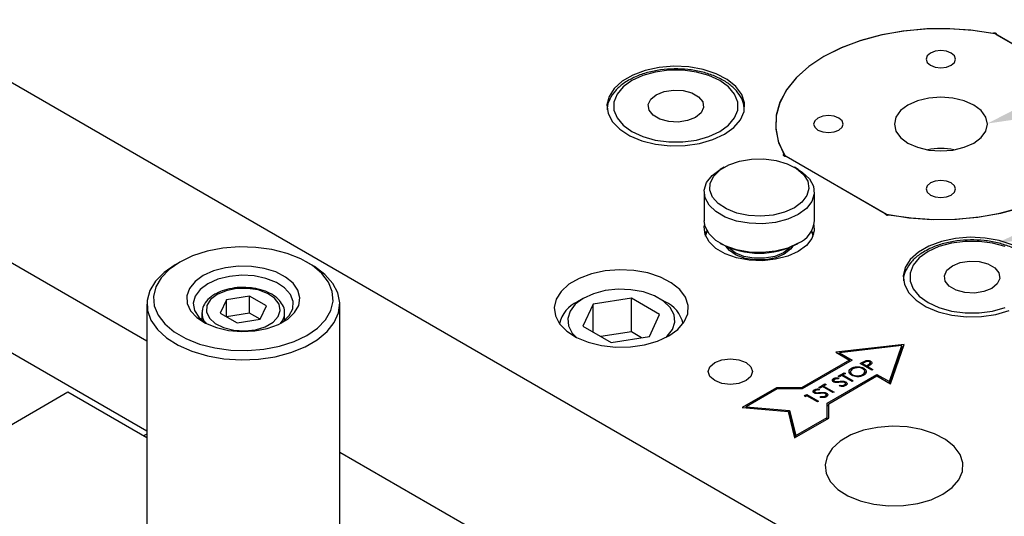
# Model space of a CAD drawing. Header units: inches. Extents: x 220 to 877, y 4 to 174.
# Tile 464 of 656: x 491.66 to 496.13, y 148.78 to 151.03. Entities that reach past the tile are written whole.
import ezdxf

# ---------------------------------------------------------------- set-up
doc = ezdxf.new("R2010")
doc.units = ezdxf.units.IN
doc.header["$LTSCALE"] = 0.5
doc.header["$MEASUREMENT"] = 0
for name, color, linetype in [('DIE-M-S', 8, 'Continuous'), ('DIE-M-S2', 1, 'Continuous'), ('DIE-M-S3', 8, 'Continuous'), ('DSS-M-S', 53, 'Continuous'), ('SID-M-S', 105, 'Continuous'), ('SVD-M-S', 8, 'Continuous')]:
    doc.layers.add(name, color=color, linetype=linetype)

msp = doc.modelspace()

# ---------------------------------------------------------------- linework, layer by layer
at = {"layer": 'DIE-M-S', "linetype": 'Continuous', "lineweight": 25}
for p, q in [((487.35693, 153.21427), (497.43321, 147.39736)), ((487.98889, 152.03291), (492.24041, 149.57855)), ((495.57026, 150.96444), (495.47662, 150.93898)), ((495.66908, 150.98221), (495.57026, 150.96444)), ((495.7712, 150.99196), (495.66908, 150.98221)), ((495.87466, 150.9935), (495.7712, 150.99196)), ((495.97751, 150.9868), (495.87466, 150.9935)), ((496.07779, 150.972), (495.97751, 150.9868)), ((496.08044, 150.97308), (496.07779, 150.972)), ((496.08355, 150.97361), (496.08044, 150.97308)), ((496.0868, 150.97354), (496.08355, 150.97361)), ((496.08984, 150.97288), (496.0868, 150.97354)), ((496.09235, 150.97168), (496.08984, 150.97288)), ((496.09406, 150.97009), (496.09235, 150.97168)), ((496.09479, 150.96826), (496.09406, 150.97009)), ((496.09447, 150.96639), (496.09479, 150.96826)), ((496.54455, 150.70656), (496.09447, 150.96639)), ((495.47662, 150.93898), (495.38995, 150.90633)), ((495.38995, 150.90633), (495.31189, 150.86709)), ((495.31189, 150.86709), (495.24392, 150.82203)), ((494.50129, 150.8042), (494.44435, 150.78319)), ((494.56472, 150.81765), (494.50129, 150.8042)), ((494.63167, 150.82292), (494.56472, 150.81765)), ((494.69902, 150.81975), (494.63167, 150.82292)), ((494.76362, 150.8083), (494.69902, 150.81975)), ((494.82244, 150.7891), (494.76362, 150.8083)), ((494.87274, 150.76305), (494.82244, 150.7891)), ((495.24392, 150.82203), (495.18735, 150.77199)), ((494.39657, 150.75561), (494.36017, 150.72274)), ((494.44435, 150.78319), (494.39657, 150.75561)), ((494.91217, 150.73137), (494.87274, 150.76305)), ((495.18735, 150.77199), (495.14326, 150.71794)), ((494.36017, 150.72274), (494.33687, 150.68612)), ((494.93887, 150.69553), (494.91217, 150.73137)), ((494.9516, 150.65722), (494.93887, 150.69553)), ((495.14326, 150.71794), (495.11247, 150.66089)), ((494.33687, 150.68612), (494.32775, 150.64747)), ((494.94977, 150.61823), (494.9516, 150.65722)), ((495.11247, 150.66089), (495.09559, 150.60194)), ((494.32775, 150.64747), (494.33323, 150.60859)), ((494.33323, 150.60859), (494.35307, 150.57129)), ((494.93347, 150.58037), (494.94977, 150.61823)), ((494.35307, 150.57129), (494.38633, 150.53734)), ((494.90344, 150.54542), (494.93347, 150.58037)), ((495.09559, 150.60194), (495.09292, 150.54221)), ((494.38633, 150.53734), (494.43145, 150.5083)), ((494.86111, 150.51502), (494.90344, 150.54542)), ((495.09292, 150.54221), (495.10452, 150.48284)), ((494.43145, 150.5083), (494.48633, 150.48554)), ((494.48633, 150.48554), (494.54841, 150.47013)), ((494.68232, 150.46383), (494.7479, 150.47325)), ((494.7479, 150.47325), (494.80844, 150.49058)), ((494.80844, 150.49058), (494.86111, 150.51502)), ((495.10452, 150.48284), (495.13017, 150.42495)), ((494.54841, 150.47013), (494.61477, 150.46277)), ((494.61477, 150.46277), (494.68232, 150.46383)), ((495.12829, 150.42342), (495.12737, 150.42162)), ((495.12737, 150.42162), (495.12749, 150.41974)), ((495.12749, 150.41974), (495.12864, 150.41799)), ((495.13017, 150.42495), (495.12829, 150.42342)), ((495.12864, 150.41799), (495.13071, 150.41654)), ((495.13017, 150.41684), (495.13017, 150.42495)), ((495.13071, 150.41654), (495.13348, 150.41556)), ((495.13348, 150.41556), (495.13664, 150.41513)), ((495.13664, 150.41513), (495.13988, 150.41532)), ((495.13988, 150.41532), (495.58996, 150.15549)), ((496.11417, 150.15744), (496.20781, 150.1829)), ((495.58996, 150.15549), (495.58964, 150.15362)), ((495.58964, 150.15362), (495.59037, 150.15179)), ((495.58996, 150.1525), (495.58996, 150.15549)), ((495.59037, 150.15179), (495.59209, 150.1502)), ((495.59209, 150.1502), (495.59459, 150.14901)), ((495.59459, 150.14901), (495.59763, 150.14834)), ((495.59763, 150.14834), (495.60088, 150.14827)), ((495.60088, 150.14827), (495.60399, 150.1488)), ((495.60399, 150.1488), (495.60664, 150.14989)), ((495.60664, 150.14989), (495.70692, 150.13508)), ((495.70692, 150.13508), (495.80977, 150.12838)), ((495.80977, 150.12838), (495.91324, 150.12992)), ((495.91324, 150.12992), (496.01535, 150.13967)), ((496.01535, 150.13967), (496.11417, 150.15744)), ((494.76889, 150.0941), (494.77047, 150.10376)), ((494.77253, 150.05937), (494.76889, 150.0941)), ((495.26798, 150.07667), (495.25712, 150.04245)), ((495.2664, 150.10376), (495.26798, 150.07667)), ((494.79046, 150.02615), (494.77253, 150.05937)), ((494.82164, 149.99638), (494.79046, 150.02615)), ((495.25712, 150.04245), (495.23238, 150.01072)), ((495.84479, 150.02861), (495.78785, 150.0076)), ((495.90822, 150.04206), (495.84479, 150.02861)), ((495.97517, 150.04733), (495.90822, 150.04206)), ((496.04253, 150.04416), (495.97517, 150.04733)), ((496.10712, 150.03271), (496.04253, 150.04416)), ((496.16595, 150.01351), (496.10712, 150.03271)), ((494.86426, 149.97178), (494.82164, 149.99638)), ((495.19521, 149.98333), (495.14777, 149.96188)), ((495.23238, 150.01072), (495.19521, 149.98333)), ((495.78785, 150.0076), (495.74007, 149.98002)), ((494.91583, 149.95378), (494.86426, 149.97178)), ((494.97337, 149.94343), (494.91583, 149.95378)), ((495.03353, 149.94132), (494.97337, 149.94343)), ((495.09281, 149.9476), (495.03353, 149.94132)), ((495.14777, 149.96188), (495.09281, 149.9476)), ((495.70368, 149.94715), (495.68037, 149.91053)), ((495.74007, 149.98002), (495.70368, 149.94715)), ((494.31916, 149.89471), (494.25735, 149.8816)), ((494.3844, 149.89984), (494.31916, 149.89471)), ((494.45003, 149.89676), (494.3844, 149.89984)), ((494.51297, 149.8856), (494.45003, 149.89676)), ((495.68037, 149.91053), (495.67125, 149.87188)), ((494.20187, 149.86113), (494.15532, 149.83425)), ((494.25735, 149.8816), (494.20187, 149.86113)), ((494.57029, 149.86689), (494.51297, 149.8856)), ((494.6193, 149.84151), (494.57029, 149.86689)), ((495.67125, 149.87188), (495.67674, 149.833)), ((494.11985, 149.80223), (494.09715, 149.76655)), ((494.15532, 149.83425), (494.11985, 149.80223)), ((494.65772, 149.81064), (494.6193, 149.84151)), ((494.68373, 149.77572), (494.65772, 149.81064)), ((495.67674, 149.833), (495.69657, 149.79571)), ((494.09715, 149.76655), (494.08826, 149.72888)), ((494.69614, 149.73839), (494.68373, 149.77572)), ((495.69657, 149.79571), (495.72983, 149.76175)), ((495.72983, 149.76175), (495.77495, 149.73271)), ((494.08826, 149.72888), (494.0936, 149.691)), ((494.69436, 149.70039), (494.69614, 149.73839)), ((495.77495, 149.73271), (495.82984, 149.70995)), ((496.0914, 149.69766), (496.15194, 149.71499)), ((494.0936, 149.691), (494.11293, 149.65466)), ((494.67847, 149.6635), (494.69436, 149.70039)), ((495.82984, 149.70995), (495.89191, 149.69454)), ((495.89191, 149.69454), (495.95827, 149.68719)), ((495.95827, 149.68719), (496.02582, 149.68824)), ((496.02582, 149.68824), (496.0914, 149.69766)), ((494.11293, 149.65466), (494.14534, 149.62157)), ((494.60796, 149.59982), (494.64921, 149.62945)), ((494.64921, 149.62945), (494.67847, 149.6635)), ((494.14534, 149.62157), (494.18931, 149.59328)), ((494.18931, 149.59328), (494.24278, 149.5711)), ((494.55664, 149.57601), (494.60796, 149.59982)), ((494.24278, 149.5711), (494.30327, 149.55608)), ((494.30327, 149.55608), (494.36793, 149.54892)), ((494.36793, 149.54892), (494.43375, 149.54995)), ((494.43375, 149.54995), (494.49765, 149.55912)), ((494.49765, 149.55912), (494.55664, 149.57601)), ((495.67561, 149.56182), (495.36634, 149.52611)), ((495.66541, 149.55593), (495.38257, 149.52327)), ((495.60885, 149.39265), (495.66541, 149.55593)), ((495.6105, 149.38516), (495.66541, 149.54368)), ((495.61376, 149.38328), (495.67561, 149.56182)), ((495.66541, 149.54368), (495.66541, 149.55593)), ((495.67119, 149.54906), (495.66541, 149.54839)), ((494.81656, 149.4794), (494.84916, 149.49198)), ((494.84916, 149.49198), (494.88762, 149.4964)), ((494.88762, 149.4964), (494.92608, 149.49198)), ((494.92608, 149.49198), (494.95869, 149.4794)), ((495.42783, 149.49062), (495.20955, 149.36461)), ((495.43914, 149.49062), (495.21287, 149.35999)), ((495.36634, 149.52611), (495.42783, 149.49062)), ((495.38257, 149.52327), (495.43914, 149.49062)), ((495.38257, 149.51674), (495.38257, 149.52327)), ((495.42783, 149.48408), (495.42783, 149.49062)), ((494.78712, 149.43838), (494.79477, 149.46058)), ((494.79477, 149.46058), (494.81656, 149.4794)), ((494.95869, 149.4794), (494.98047, 149.46058)), ((494.98047, 149.46058), (494.98812, 149.43838)), ((495.42783, 149.4849), (495.42853, 149.48449)), ((495.4367, 149.44541), (495.4367, 149.45346)), ((495.47682, 149.47506), (495.48714, 149.48101)), ((495.52941, 149.4447), (495.47682, 149.47506)), ((495.49655, 149.48022), (495.48694, 149.47467)), ((495.48694, 149.47467), (495.50447, 149.46455)), ((495.48694, 149.46922), (495.48694, 149.47467)), ((495.48714, 149.47479), (495.48714, 149.48101)), ((495.49231, 149.44711), (495.49231, 149.45366)), ((495.4999, 149.48165), (495.4999, 149.48747)), ((495.50447, 149.46455), (495.51379, 149.4698)), ((495.50447, 149.4591), (495.50447, 149.46455)), ((495.51362, 149.46361), (495.50986, 149.46144)), ((495.50986, 149.46144), (495.53413, 149.44743)), ((495.50986, 149.45599), (495.50986, 149.46144)), ((495.51379, 149.46371), (495.51379, 149.4698)), ((495.52213, 149.46899), (495.52213, 149.4779)), ((495.52329, 149.47335), (495.52329, 149.4856)), ((495.53413, 149.44743), (495.52941, 149.4447)), ((494.79477, 149.41618), (494.78712, 149.43838)), ((494.81656, 149.39736), (494.79477, 149.41618)), ((494.98047, 149.41618), (494.95869, 149.39736)), ((494.98812, 149.43838), (494.98047, 149.41618)), ((495.326, 149.29468), (495.55228, 149.4253)), ((495.334, 149.29276), (495.55228, 149.41877)), ((495.35561, 149.39439), (495.35561, 149.40664)), ((495.37636, 149.41706), (495.404, 149.43302)), ((495.38175, 149.41395), (495.37636, 149.41706)), ((495.37852, 149.40959), (495.37749, 149.40526)), ((495.39322, 149.42057), (495.38175, 149.41395)), ((495.44041, 149.39332), (495.39322, 149.42057)), ((495.4094, 149.42991), (495.39794, 149.42329)), ((495.39794, 149.42329), (495.44513, 149.39605)), ((495.39794, 149.41784), (495.39794, 149.42329)), ((495.404, 149.43302), (495.4094, 149.42991)), ((495.404, 149.4268), (495.404, 149.43302)), ((495.43268, 149.43858), (495.43268, 149.42569)), ((495.44197, 149.41966), (495.44197, 149.42434)), ((495.48683, 149.41967), (495.48683, 149.42479)), ((495.49687, 149.42536), (495.49687, 149.43983)), ((495.49687, 149.43737), (495.50163, 149.43315)), ((495.55228, 149.4253), (495.60885, 149.39265)), ((495.55228, 149.41877), (495.55228, 149.4253)), ((495.55228, 149.41877), (495.61376, 149.38328)), ((494.84916, 149.38478), (494.81656, 149.39736)), ((494.88762, 149.38036), (494.84916, 149.38478)), ((494.92608, 149.38478), (494.88762, 149.38036)), ((494.95869, 149.39736), (494.92608, 149.38478)), ((495.09641, 149.36461), (494.94134, 149.27508)), ((495.09973, 149.35999), (494.95831, 149.27835)), ((495.20955, 149.36461), (495.09641, 149.36461)), ((495.09641, 149.35808), (495.09641, 149.36461)), ((495.21287, 149.35999), (495.09973, 149.35999)), ((495.20955, 149.35999), (495.20955, 149.36461)), ((495.26795, 149.34379), (495.26795, 149.35604)), ((495.28871, 149.36646), (495.31635, 149.38242)), ((495.2941, 149.36335), (495.28871, 149.36646)), ((495.29087, 149.35899), (495.28984, 149.35466)), ((495.30556, 149.36997), (495.2941, 149.36335)), ((495.35276, 149.34272), (495.30556, 149.36997)), ((495.32175, 149.37931), (495.31028, 149.37269)), ((495.31028, 149.37269), (495.35748, 149.34545)), ((495.31028, 149.36724), (495.31028, 149.37269)), ((495.31635, 149.38242), (495.32175, 149.37931)), ((495.31635, 149.3762), (495.31635, 149.38242)), ((495.35561, 149.39439), (495.35682, 149.39485)), ((495.35682, 149.39855), (495.35682, 149.39128)), ((495.35942, 149.39022), (495.35942, 149.39493)), ((495.36968, 149.38922), (495.36968, 149.39301)), ((495.38199, 149.39002), (495.38199, 149.39406)), ((495.38307, 149.37193), (495.38485, 149.37604)), ((495.38485, 149.37177), (495.38485, 149.37604)), ((495.40516, 149.37238), (495.40516, 149.37764)), ((495.40861, 149.38023), (495.41135, 149.37917)), ((495.40996, 149.37429), (495.40996, 149.38389)), ((495.41135, 149.37917), (495.41135, 149.39142)), ((495.44513, 149.39605), (495.44041, 149.39332)), ((495.60885, 149.38612), (495.60885, 149.39265)), ((495.22437, 149.32932), (495.23409, 149.33494)), ((495.22668, 149.32443), (495.22437, 149.32932)), ((495.23477, 149.3291), (495.22668, 149.32443)), ((495.23409, 149.33494), (495.28669, 149.30458)), ((495.23409, 149.32871), (495.23409, 149.33494)), ((495.28197, 149.30185), (495.23477, 149.3291)), ((495.26795, 149.34379), (495.26917, 149.34425)), ((495.26917, 149.34795), (495.26917, 149.34068)), ((495.27177, 149.33962), (495.27177, 149.34433)), ((495.28203, 149.33862), (495.28203, 149.34241)), ((495.29433, 149.33942), (495.29433, 149.34346)), ((495.29542, 149.32133), (495.2972, 149.32544)), ((495.2972, 149.32117), (495.2972, 149.32544)), ((495.31751, 149.32178), (495.31751, 149.32704)), ((495.32231, 149.32369), (495.32231, 149.33329)), ((495.3237, 149.32857), (495.3237, 149.34082)), ((495.35748, 149.34545), (495.35276, 149.34272)), ((494.94134, 149.27508), (495.14923, 149.25794)), ((494.95831, 149.27835), (495.1563, 149.26202)), ((494.95831, 149.27368), (494.95831, 149.27835)), ((495.28669, 149.30458), (495.28197, 149.30185)), ((495.326, 149.22937), (495.326, 149.29468)), ((495.326, 149.28243), (495.334, 149.28705)), ((495.334, 149.22745), (495.334, 149.29276)), ((495.14923, 149.25794), (495.17892, 149.13793)), ((495.15114, 149.2502), (495.1563, 149.24977)), ((495.1563, 149.26202), (495.18458, 149.14772)), ((495.1563, 149.24977), (495.1563, 149.26202)), ((495.1563, 149.24977), (495.18334, 149.14048)), ((495.17892, 149.13793), (495.334, 149.22745)), ((495.18458, 149.14772), (495.326, 149.22937)), ((495.326, 149.22283), (495.326, 149.22937)), ((495.55442, 149.1854), (495.49079, 149.1719)), ((495.62159, 149.19068), (495.55442, 149.1854)), ((495.68916, 149.1875), (495.62159, 149.19068)), ((495.75397, 149.17602), (495.68916, 149.1875)), ((495.18458, 149.14119), (495.18458, 149.14772)), ((495.43367, 149.15082), (495.38574, 149.12315)), ((495.49079, 149.1719), (495.43367, 149.15082)), ((495.81298, 149.15676), (495.75397, 149.17602)), ((495.86344, 149.13062), (495.81298, 149.15676)), ((495.34923, 149.09018), (495.32585, 149.05344)), ((495.38574, 149.12315), (495.34923, 149.09018)), ((495.90299, 149.09884), (495.86344, 149.13062)), ((495.92977, 149.06289), (495.90299, 149.09884)), ((493.11541, 149.07343), (494.3841, 148.34103)), ((495.32585, 149.05344), (495.3167, 149.01467)), ((495.94255, 149.02445), (495.92977, 149.06289)), ((495.3167, 149.01467), (495.3222, 148.97566)), ((495.94071, 148.98533), (495.94255, 149.02445)), ((495.3222, 148.97566), (495.3421, 148.93825)), ((495.92435, 148.94736), (495.94071, 148.98533)), ((495.3421, 148.93825), (495.37546, 148.90418)), ((495.85176, 148.88179), (495.89423, 148.9123)), ((495.89423, 148.9123), (495.92435, 148.94736)), ((495.37546, 148.90418), (495.42073, 148.87505)), ((495.42073, 148.87505), (495.47579, 148.85222)), ((495.79892, 148.85728), (495.85176, 148.88179)), ((495.47579, 148.85222), (495.53806, 148.83676)), ((495.53806, 148.83676), (495.60464, 148.82938)), ((495.60464, 148.82938), (495.67241, 148.83044)), ((495.67241, 148.83044), (495.73819, 148.83989)), ((495.73819, 148.83989), (495.79892, 148.85728))]:
    msp.add_line(p, q, dxfattribs=at)
for points, knots in [([(495.4999, 149.48747), (495.50208, 149.48806), (495.50643, 149.48924), (495.51329, 149.4891), (495.51907, 149.48777), (495.52188, 149.48632), (495.52329, 149.4856)], [0, 0, 0, 0, 0.279718, 0.5593326, 0.7794932, 1, 1, 1, 1]), ([(495.43727, 149.4216), (495.4337, 149.42422), (495.42656, 149.42947), (495.42451, 149.43896), (495.42809, 149.44739), (495.43383, 149.45143), (495.4367, 149.45346)], [0, 0, 0, 0, 0.279731, 0.5593268, 0.7796805, 1, 1, 1, 1]), ([(495.44233, 149.45048), (495.43944, 149.44831), (495.43365, 149.44399), (495.43192, 149.43622), (495.43482, 149.42929), (495.43959, 149.42599), (495.44197, 149.42434)], [0, 0, 0, 0, 0.2796353, 0.5593404, 0.7796271, 1, 1, 1, 1]), ([(495.4367, 149.45346), (495.44126, 149.45559), (495.45036, 149.45984), (495.46704, 149.46087), (495.4818, 149.45879), (495.4888, 149.45538), (495.49231, 149.45366)], [0, 0, 0, 0, 0.2797416, 0.5593369, 0.7795714, 1, 1, 1, 1]), ([(495.48758, 149.45095), (495.48384, 149.45264), (495.47635, 149.45603), (495.46271, 149.45651), (495.45093, 149.45457), (495.4452, 149.45184), (495.44233, 149.45048)], [0, 0, 0, 0, 0.2794657, 0.5588585, 0.7794794, 1, 1, 1, 1]), ([(495.48683, 149.42479), (495.48978, 149.42694), (495.49569, 149.43123), (495.49767, 149.43902), (495.49474, 149.44598), (495.48997, 149.44929), (495.48758, 149.45095)], [0, 0, 0, 0, 0.279813, 0.5593572, 0.7796358, 1, 1, 1, 1]), ([(495.48714, 149.48101), (495.48938, 149.48232), (495.49338, 149.48464), (495.49791, 149.48661), (495.4999, 149.48747)], [0, 0, 0, 0, 0.5603137, 1, 1, 1, 1]), ([(495.49231, 149.45366), (495.49593, 149.45104), (495.50316, 149.4458), (495.50471, 149.43625), (495.5012, 149.42781), (495.49535, 149.42379), (495.49241, 149.42178)], [0, 0, 0, 0, 0.2796248, 0.559352, 0.7795827, 1, 1, 1, 1]), ([(495.51859, 149.48286), (495.51685, 149.4836), (495.51422, 149.4847), (495.50991, 149.48495), (495.50353, 149.48435), (495.49965, 149.48206), (495.49655, 149.48022)], [0, 0, 0, 0, 0.2489932, 0.3747701, 0.5004504, 1, 1, 1, 1]), ([(495.52615, 149.47184), (495.52397, 149.47022), (495.52008, 149.46733), (495.5156, 149.46475), (495.51362, 149.46361)], [0, 0, 0, 0, 0.5596856, 1, 1, 1, 1]), ([(495.51379, 149.4698), (495.51699, 149.47165), (495.52099, 149.47396), (495.52229, 149.47771), (495.52189, 149.48027), (495.51991, 149.48183), (495.51859, 149.48286)], [0, 0, 0, 0, 0.4996987, 0.6253044, 0.7510767, 1, 1, 1, 1]), ([(495.52329, 149.4856), (495.5249, 149.48453), (495.52812, 149.48238), (495.5297, 149.47843), (495.52884, 149.47479), (495.52705, 149.47282), (495.52615, 149.47184)], [0, 0, 0, 0, 0.28009888, 0.55932385, 0.77945788, 1, 1, 1, 1]), ([(495.35492, 149.39208), (495.35328, 149.39328), (495.35001, 149.3957), (495.34953, 149.40012), (495.35159, 149.40389), (495.35427, 149.40572), (495.35561, 149.40664)], [0, 0, 0, 0, 0.2795311, 0.5588327, 0.7793486, 1, 1, 1, 1]), ([(495.35561, 149.40664), (495.3578, 149.40765), (495.36143, 149.40931), (495.36778, 149.41005), (495.37318, 149.41002), (495.37674, 149.40973), (495.37852, 149.40959)], [0, 0, 0, 0, 0.33876812, 0.55886803, 0.77936335, 1, 1, 1, 1]), ([(495.36047, 149.40322), (495.35949, 149.40256), (495.35752, 149.40123), (495.35658, 149.3988), (495.35716, 149.39653), (495.35867, 149.39546), (495.35942, 149.39493)], [0, 0, 0, 0, 0.280299, 0.5598317, 0.7798996, 1, 1, 1, 1]), ([(495.37749, 149.40526), (495.37545, 149.40539), (495.37209, 149.40559), (495.36737, 149.40549), (495.36351, 149.40472), (495.36149, 149.40372), (495.36047, 149.40322)], [0, 0, 0, 0, 0.340415, 0.560463, 0.7801833, 1, 1, 1, 1]), ([(495.42752, 149.43168), (495.42787, 149.43278), (495.4286, 149.43512), (495.43126, 149.43693), (495.43268, 149.4379)], [0, 0, 0, 0, 0.47002744, 1, 1, 1, 1]), ([(495.49241, 149.42178), (495.48789, 149.41969), (495.47884, 149.41551), (495.46234, 149.41457), (495.44772, 149.41655), (495.44076, 149.41992), (495.43727, 149.4216)], [0, 0, 0, 0, 0.2796633, 0.5593539, 0.7796364, 1, 1, 1, 1]), ([(495.44197, 149.42434), (495.44569, 149.42266), (495.45312, 149.41929), (495.46663, 149.41884), (495.47839, 149.42065), (495.48402, 149.42341), (495.48683, 149.42479)], [0, 0, 0, 0, 0.2794063, 0.559071, 0.7794588, 1, 1, 1, 1]), ([(495.26727, 149.34147), (495.26563, 149.34268), (495.26236, 149.3451), (495.26188, 149.34952), (495.26393, 149.35329), (495.26661, 149.35512), (495.26795, 149.35604)], [0, 0, 0, 0, 0.2795311, 0.5588327, 0.7793486, 1, 1, 1, 1]), ([(495.26795, 149.35604), (495.27015, 149.35705), (495.27378, 149.35871), (495.28013, 149.35945), (495.28553, 149.35942), (495.28909, 149.35913), (495.29087, 149.35899)], [0, 0, 0, 0, 0.3387681, 0.558868, 0.7793633, 1, 1, 1, 1]), ([(495.28984, 149.35466), (495.2878, 149.35479), (495.28444, 149.35499), (495.27971, 149.35489), (495.27586, 149.35412), (495.27384, 149.35312), (495.27282, 149.35262)], [0, 0, 0, 0, 0.340415, 0.560463, 0.7801833, 1, 1, 1, 1]), ([(495.36587, 149.38915), (495.36358, 149.3894), (495.35948, 149.38985), (495.35632, 149.3914), (495.35492, 149.39208)], [0, 0, 0, 0, 0.5598216, 1, 1, 1, 1]), ([(495.35942, 149.39493), (495.36021, 149.39454), (495.36181, 149.39376), (495.36536, 149.39302), (495.36804, 149.39301), (495.36968, 149.39301)], [0, 0, 0, 0, 0.2799313, 0.5597794, 1, 1, 1, 1]), ([(495.38164, 149.39), (495.37871, 149.3897), (495.37349, 149.38919), (495.3682, 149.38916), (495.36587, 149.38915)], [0, 0, 0, 0, 0.56041269, 1, 1, 1, 1]), ([(495.36968, 149.39301), (495.37199, 149.39317), (495.3761, 149.39347), (495.38019, 149.39388), (495.38199, 149.39406)], [0, 0, 0, 0, 0.5599058, 1, 1, 1, 1]), ([(495.39951, 149.39063), (495.39615, 149.39069), (495.39016, 149.39081), (495.38424, 149.39024), (495.38164, 149.39)], [0, 0, 0, 0, 0.5595057, 1, 1, 1, 1]), ([(495.38199, 149.39406), (495.38772, 149.39456), (495.39572, 149.39524), (495.40596, 149.39385), (495.40955, 149.39223), (495.41135, 149.39142)], [0, 0, 0, 0, 0.5601366, 0.7802692, 1, 1, 1, 1]), ([(495.41056, 149.37453), (495.40842, 149.37352), (495.40414, 149.3715), (495.39418, 149.37033), (495.38729, 149.37132), (495.38307, 149.37193)], [0, 0, 0, 0, 0.279885, 0.5596773, 1, 1, 1, 1]), ([(495.38485, 149.37604), (495.38882, 149.37555), (495.39434, 149.37488), (495.40147, 149.37591), (495.40393, 149.37707), (495.40516, 149.37764)], [0, 0, 0, 0, 0.5593206, 0.7797817, 1, 1, 1, 1]), ([(495.40655, 149.38874), (495.40538, 149.38927), (495.40327, 149.39021), (495.40066, 149.3905), (495.39951, 149.39063)], [0, 0, 0, 0, 0.5590236, 1, 1, 1, 1]), ([(495.40516, 149.37764), (495.40643, 149.37854), (495.40896, 149.38034), (495.41031, 149.38356), (495.40947, 149.38657), (495.40753, 149.38802), (495.40655, 149.38874)], [0, 0, 0, 0, 0.28018596, 0.56005626, 0.78016139, 1, 1, 1, 1]), ([(495.41135, 149.39142), (495.4132, 149.39001), (495.41692, 149.38718), (495.41728, 149.38211), (495.41523, 149.3777), (495.41211, 149.37559), (495.41056, 149.37453)], [0, 0, 0, 0, 0.2791586, 0.5590843, 0.7794417, 1, 1, 1, 1]), ([(495.27822, 149.33855), (495.27592, 149.3388), (495.27183, 149.33925), (495.26866, 149.34079), (495.26727, 149.34147)], [0, 0, 0, 0, 0.5598216, 1, 1, 1, 1]), ([(495.27282, 149.35262), (495.27184, 149.35196), (495.26987, 149.35063), (495.26892, 149.3482), (495.26951, 149.34593), (495.27102, 149.34486), (495.27177, 149.34433)], [0, 0, 0, 0, 0.28029896, 0.55983168, 0.77989964, 1, 1, 1, 1]), ([(495.27177, 149.34433), (495.27256, 149.34394), (495.27415, 149.34316), (495.27771, 149.34242), (495.28039, 149.34241), (495.28203, 149.34241)], [0, 0, 0, 0, 0.2799313, 0.5597794, 1, 1, 1, 1]), ([(495.29399, 149.33939), (495.29106, 149.3391), (495.28584, 149.33859), (495.28054, 149.33856), (495.27822, 149.33855)], [0, 0, 0, 0, 0.5604127, 1, 1, 1, 1]), ([(495.28203, 149.34241), (495.28433, 149.34257), (495.28845, 149.34287), (495.29254, 149.34328), (495.29433, 149.34346)], [0, 0, 0, 0, 0.5599058, 1, 1, 1, 1]), ([(495.31185, 149.34003), (495.3085, 149.34009), (495.3025, 149.34021), (495.29659, 149.33964), (495.29399, 149.33939)], [0, 0, 0, 0, 0.55950574, 1, 1, 1, 1]), ([(495.29433, 149.34346), (495.30007, 149.34396), (495.30807, 149.34464), (495.31831, 149.34325), (495.3219, 149.34163), (495.3237, 149.34082)], [0, 0, 0, 0, 0.5601366, 0.7802692, 1, 1, 1, 1]), ([(495.32291, 149.32393), (495.32076, 149.32292), (495.31648, 149.3209), (495.30653, 149.31972), (495.29963, 149.32072), (495.29542, 149.32133)], [0, 0, 0, 0, 0.279885, 0.5596773, 1, 1, 1, 1]), ([(495.2972, 149.32544), (495.30116, 149.32495), (495.30669, 149.32428), (495.31381, 149.32531), (495.31628, 149.32647), (495.31751, 149.32704)], [0, 0, 0, 0, 0.5593206, 0.7797817, 1, 1, 1, 1]), ([(495.3189, 149.33814), (495.31772, 149.33866), (495.31562, 149.33961), (495.31301, 149.3399), (495.31185, 149.34003)], [0, 0, 0, 0, 0.5590236, 1, 1, 1, 1]), ([(495.31751, 149.32704), (495.31878, 149.32794), (495.3213, 149.32974), (495.32266, 149.33296), (495.32182, 149.33597), (495.31987, 149.33742), (495.3189, 149.33814)], [0, 0, 0, 0, 0.280186, 0.5600563, 0.7801614, 1, 1, 1, 1]), ([(495.3237, 149.34082), (495.32555, 149.33941), (495.32927, 149.33658), (495.32963, 149.33151), (495.32758, 149.3271), (495.32446, 149.32499), (495.32291, 149.32393)], [0, 0, 0, 0, 0.2791586, 0.5590843, 0.7794417, 1, 1, 1, 1])]:
    msp.add_open_spline(points, degree=3, knots=knots, dxfattribs=at)
at = {"layer": 'DIE-M-S2', "linetype": 'Continuous', "lineweight": 25}
for p, q in [((495.57416, 150.96531), (495.47906, 150.93977)), ((495.67451, 150.98294), (495.57416, 150.96531)), ((495.77814, 150.99232), (495.67451, 150.98294)), ((495.88302, 150.99327), (495.77814, 150.99232)), ((495.9871, 150.98575), (495.88302, 150.99327)), ((496.08835, 150.96993), (495.9871, 150.98575)), ((496.55068, 150.70303), (496.08835, 150.96993)), ((495.47906, 150.93977), (495.39106, 150.90681)), ((495.39106, 150.90681), (495.31189, 150.86709)), ((495.79484, 150.88271), (495.78032, 150.87016)), ((495.81658, 150.89109), (495.79484, 150.88271)), ((495.84222, 150.89404), (495.81658, 150.89109)), ((495.86786, 150.89109), (495.84222, 150.89404)), ((495.88959, 150.88271), (495.86786, 150.89109)), ((495.90412, 150.87016), (495.88959, 150.88271)), ((495.31189, 150.86709), (495.24308, 150.82139)), ((495.78032, 150.87016), (495.77522, 150.85536)), ((495.77522, 150.85536), (495.78032, 150.84056)), ((495.78032, 150.84056), (495.79484, 150.82801)), ((495.88959, 150.82801), (495.90412, 150.84056)), ((495.90922, 150.85536), (495.90412, 150.87016)), ((495.90412, 150.84056), (495.90922, 150.85536)), ((495.24308, 150.82139), (495.186, 150.77059)), ((495.79484, 150.82801), (495.81658, 150.81962)), ((495.81658, 150.81962), (495.84222, 150.81668)), ((495.84222, 150.81668), (495.86786, 150.81962)), ((495.86786, 150.81962), (495.88959, 150.82801)), ((495.186, 150.77059), (495.14175, 150.71568)), ((495.14175, 150.71568), (495.11121, 150.65776)), ((495.11121, 150.65776), (495.09496, 150.59793)), ((495.73672, 150.66643), (495.69302, 150.64707)), ((495.7876, 150.6786), (495.73672, 150.66643)), ((495.84222, 150.68275), (495.7876, 150.6786)), ((495.89683, 150.6786), (495.84222, 150.68275)), ((495.94772, 150.66643), (495.89683, 150.6786)), ((495.99142, 150.64707), (495.94772, 150.66643)), ((495.65948, 150.62184), (495.63841, 150.59247)), ((495.69302, 150.64707), (495.65948, 150.62184)), ((496.02495, 150.62184), (495.99142, 150.64707)), ((496.04603, 150.59247), (496.02495, 150.62184)), ((495.09496, 150.59793), (495.09333, 150.53739)), ((495.27032, 150.57574), (495.26522, 150.56094)), ((495.26522, 150.56094), (495.27032, 150.54614)), ((495.28484, 150.58829), (495.27032, 150.57574)), ((495.30658, 150.59668), (495.28484, 150.58829)), ((495.33222, 150.59962), (495.30658, 150.59668)), ((495.35786, 150.59668), (495.33222, 150.59962)), ((495.37959, 150.58829), (495.35786, 150.59668)), ((495.39412, 150.57574), (495.37959, 150.58829)), ((495.39922, 150.56094), (495.39412, 150.57574)), ((495.39412, 150.54614), (495.39922, 150.56094)), ((495.63841, 150.59247), (495.63122, 150.56094)), ((495.63122, 150.56094), (495.63841, 150.52941)), ((496.05322, 150.56094), (496.04603, 150.59247)), ((496.04603, 150.52941), (496.05322, 150.56094)), ((495.09333, 150.53739), (495.10634, 150.4773)), ((495.27032, 150.54614), (495.28484, 150.53359)), ((495.28484, 150.53359), (495.30658, 150.52521)), ((495.30658, 150.52521), (495.33222, 150.52226)), ((495.33222, 150.52226), (495.35786, 150.52521)), ((495.35786, 150.52521), (495.37959, 150.53359)), ((495.37959, 150.53359), (495.39412, 150.54614)), ((495.63841, 150.52941), (495.65948, 150.50004)), ((496.02495, 150.50004), (496.04603, 150.52941)), ((495.10634, 150.4773), (495.13375, 150.41885)), ((495.65948, 150.50004), (495.69302, 150.47481)), ((495.69302, 150.47481), (495.73672, 150.45545)), ((495.94772, 150.45545), (495.99142, 150.47481)), ((495.99142, 150.47481), (496.02495, 150.50004)), ((495.73672, 150.45545), (495.7876, 150.44328)), ((495.7876, 150.44328), (495.84222, 150.43913)), ((495.84222, 150.43913), (495.89683, 150.44328)), ((495.89683, 150.44328), (495.94772, 150.45545)), ((495.13375, 150.41885), (495.59608, 150.15195)), ((495.13375, 150.41885), (495.13375, 150.41549)), ((495.79484, 150.29387), (495.78032, 150.28133)), ((495.81658, 150.30226), (495.79484, 150.29387)), ((495.84222, 150.3052), (495.81658, 150.30226)), ((495.86786, 150.30226), (495.84222, 150.3052)), ((495.88959, 150.29387), (495.86786, 150.30226)), ((495.90412, 150.28133), (495.88959, 150.29387)), ((495.78032, 150.28133), (495.77522, 150.26652)), ((495.77522, 150.26652), (495.78032, 150.25172)), ((495.78032, 150.25172), (495.79484, 150.23917)), ((495.88959, 150.23917), (495.90412, 150.25172)), ((495.90922, 150.26652), (495.90412, 150.28133)), ((495.90412, 150.25172), (495.90922, 150.26652)), ((495.79484, 150.23917), (495.81658, 150.23079)), ((495.81658, 150.23079), (495.84222, 150.22785)), ((495.84222, 150.22785), (495.86786, 150.23079)), ((495.86786, 150.23079), (495.88959, 150.23917)), ((496.11027, 150.15657), (496.20537, 150.18212)), ((495.59608, 150.15195), (495.59608, 150.1486)), ((495.59608, 150.15195), (495.69733, 150.13613)), ((495.69733, 150.13613), (495.80141, 150.12862)), ((495.80141, 150.12862), (495.90629, 150.12956)), ((495.90629, 150.12956), (496.00992, 150.13894)), ((496.00992, 150.13894), (496.11027, 150.15657))]:
    msp.add_line(p, q, dxfattribs=at)
at = {"layer": 'DIE-M-S3', "linetype": 'Continuous', "lineweight": 25}
for p, q in [((487.98889, 152.03291), (492.24041, 149.57855)), ((487.98889, 151.62464), (492.24041, 149.17028)), ((494.54683, 150.79651), (494.48984, 150.78067)), ((494.6085, 150.80464), (494.54683, 150.79651)), ((494.67176, 150.80464), (494.6085, 150.80464)), ((494.73344, 150.79651), (494.67176, 150.80464)), ((494.79043, 150.78067), (494.73344, 150.79651)), ((494.44038, 150.7579), (494.40093, 150.72935)), ((494.48984, 150.78067), (494.44038, 150.7579)), ((494.83989, 150.7579), (494.79043, 150.78067)), ((494.87933, 150.72935), (494.83989, 150.7579)), ((494.37349, 150.69645), (494.35941, 150.66084)), ((494.40093, 150.72935), (494.37349, 150.69645)), ((494.55104, 150.69402), (494.58688, 150.70851)), ((494.58688, 150.70851), (494.62915, 150.71504)), ((494.62915, 150.71504), (494.67275, 150.71284)), ((494.67275, 150.71284), (494.7124, 150.70217)), ((494.7124, 150.70217), (494.74335, 150.6843)), ((494.90678, 150.69645), (494.87933, 150.72935)), ((494.92086, 150.66084), (494.90678, 150.69645)), ((494.35941, 150.66084), (494.35941, 150.62432)), ((494.51461, 150.64892), (494.52594, 150.67332)), ((494.52594, 150.67332), (494.55104, 150.69402)), ((494.74335, 150.6843), (494.76184, 150.66141)), ((494.76184, 150.66141), (494.76565, 150.63624)), ((494.92086, 150.62432), (494.92086, 150.66084)), ((494.35941, 150.62432), (494.37349, 150.58872)), ((494.51843, 150.62376), (494.51461, 150.64892)), ((494.53692, 150.60086), (494.51843, 150.62376)), ((494.75433, 150.61184), (494.72923, 150.59115)), ((494.76565, 150.63624), (494.75433, 150.61184)), ((494.90678, 150.58872), (494.92086, 150.62432)), ((494.37349, 150.58872), (494.40093, 150.55582)), ((494.56786, 150.583), (494.53692, 150.60086)), ((494.60752, 150.57232), (494.56786, 150.583)), ((494.65112, 150.57012), (494.60752, 150.57232)), ((494.69338, 150.57666), (494.65112, 150.57012)), ((494.72923, 150.59115), (494.69338, 150.57666)), ((494.87933, 150.55582), (494.90678, 150.58872)), ((494.40093, 150.55582), (494.44038, 150.52726)), ((494.44038, 150.52726), (494.48984, 150.50449)), ((494.79043, 150.50449), (494.83989, 150.52726)), ((494.83989, 150.52726), (494.87933, 150.55582)), ((494.48984, 150.50449), (494.54683, 150.48865)), ((494.54683, 150.48865), (494.6085, 150.48052)), ((494.6085, 150.48052), (494.67176, 150.48052)), ((494.67176, 150.48052), (494.73344, 150.48865)), ((494.73344, 150.48865), (494.79043, 150.50449)), ((494.88053, 150.37582), (494.92908, 150.39239)), ((494.92908, 150.39239), (494.98324, 150.40148)), ((494.98324, 150.40148), (495.03961, 150.4025)), ((495.03961, 150.4025), (495.09465, 150.3954)), ((495.09465, 150.3954), (495.14491, 150.38062)), ((494.80449, 150.32744), (494.84163, 150.35481)), ((494.81194, 150.32477), (494.84065, 150.3528)), ((494.84065, 150.3528), (494.88053, 150.37582)), ((494.85931, 150.36502), (494.84163, 150.35481)), ((495.14491, 150.38062), (495.18721, 150.35909)), ((495.19524, 150.35481), (495.17756, 150.36502)), ((495.18721, 150.35909), (495.21891, 150.33216)), ((495.19524, 150.35481), (495.21523, 150.34178)), ((495.21523, 150.34178), (495.24641, 150.31201)), ((494.76889, 150.26149), (494.77976, 150.29571)), ((494.77976, 150.29571), (494.80449, 150.32744)), ((494.79443, 150.26096), (494.79621, 150.29351)), ((494.79621, 150.29351), (494.81194, 150.32477)), ((495.21891, 150.33216), (495.23802, 150.30152)), ((495.23802, 150.30152), (495.24333, 150.26911)), ((495.24641, 150.31201), (495.26434, 150.27879)), ((494.76844, 150.25277), (494.76844, 150.12213)), ((494.77253, 150.22676), (494.76889, 150.26149)), ((494.80674, 150.22919), (494.79443, 150.26096)), ((495.24333, 150.26911), (495.2345, 150.23695)), ((495.26434, 150.27879), (495.26798, 150.24406)), ((495.26844, 150.12213), (495.26844, 150.25277)), ((494.79046, 150.19354), (494.77253, 150.22676)), ((494.83234, 150.20018), (494.80674, 150.22919)), ((495.2121, 150.20707), (495.17754, 150.18134)), ((495.2345, 150.23695), (495.2121, 150.20707)), ((495.25712, 150.20984), (495.23238, 150.17811)), ((495.26798, 150.24406), (495.25712, 150.20984)), ((494.82164, 150.16377), (494.79046, 150.19354)), ((494.86426, 150.13917), (494.82164, 150.16377)), ((494.86964, 150.17576), (494.83234, 150.20018)), ((494.91629, 150.15746), (494.86964, 150.17576)), ((495.13297, 150.16139), (495.08121, 150.14846)), ((495.17754, 150.18134), (495.13297, 150.16139)), ((495.23238, 150.17811), (495.19521, 150.15072)), ((494.77253, 150.09611), (494.76844, 150.12213)), ((494.91583, 150.12117), (494.86426, 150.13917)), ((494.97337, 150.11082), (494.91583, 150.12117)), ((494.96935, 150.14643), (494.91629, 150.15746)), ((495.0255, 150.14336), (494.96935, 150.14643)), ((495.08121, 150.14846), (495.0255, 150.14336)), ((495.09281, 150.11499), (495.03353, 150.10872)), ((495.14777, 150.12927), (495.09281, 150.11499)), ((495.19521, 150.15072), (495.14777, 150.12927)), ((494.79046, 150.0629), (494.77253, 150.09611)), ((494.7727, 150.05885), (494.77976, 150.07524)), ((494.77502, 150.05247), (494.78247, 150.07445)), ((494.77976, 150.07524), (494.78085, 150.07722)), ((495.03353, 150.10872), (494.97337, 150.11082)), ((495.2544, 150.07445), (495.25942, 150.06189)), ((495.25602, 150.07722), (495.26417, 150.05885)), ((494.82164, 150.03312), (494.79046, 150.0629)), ((494.86426, 150.00852), (494.82164, 150.03312)), ((495.25942, 150.06189), (495.26185, 150.05247)), ((495.95201, 150.02905), (495.89033, 150.02093)), ((496.01527, 150.02905), (495.95201, 150.02905)), ((496.07694, 150.02093), (496.01527, 150.02905)), ((492.51332, 149.98382), (492.44762, 149.9627)), ((492.58462, 149.99762), (492.51332, 149.98382)), ((492.65909, 150.00361), (492.58462, 149.99762)), ((492.73421, 150.00161), (492.65909, 150.00361)), ((492.80741, 149.99167), (492.73421, 150.00161)), ((492.8762, 149.97413), (492.80741, 149.99167)), ((494.84163, 150.02009), (494.84517, 150.01805)), ((494.91583, 149.99052), (494.86426, 150.00852)), ((494.88296, 149.98725), (494.86677, 150.00697)), ((494.88033, 149.99985), (494.87856, 150.00193)), ((494.90883, 149.9772), (494.88033, 149.99985)), ((494.91407, 149.96638), (494.88296, 149.98725)), ((494.97337, 149.98017), (494.91583, 149.99052)), ((495.03353, 149.97807), (494.97337, 149.98017)), ((495.09281, 149.98434), (495.03353, 149.97807)), ((495.14777, 149.99862), (495.09281, 149.98434)), ((495.15654, 149.99985), (495.12804, 149.9772)), ((495.15989, 149.99323), (495.13157, 149.97108)), ((495.19521, 150.02008), (495.14777, 149.99862)), ((495.15832, 150.00193), (495.15654, 149.99985)), ((495.1701, 150.00697), (495.15989, 149.99323)), ((495.19171, 150.01805), (495.19524, 150.02009)), ((495.78388, 149.98231), (495.74444, 149.95376)), ((495.83334, 150.00508), (495.78388, 149.98231)), ((495.89033, 150.02093), (495.83334, 150.00508)), ((496.13394, 150.00508), (496.07694, 150.02093)), ((492.44762, 149.9627), (492.38977, 149.93496)), ((492.93824, 149.9496), (492.8762, 149.97413)), ((492.99142, 149.9189), (492.93824, 149.9496)), ((494.94807, 149.96075), (494.90883, 149.9772)), ((494.95445, 149.95173), (494.91407, 149.96638)), ((494.99419, 149.9521), (494.94807, 149.96075)), ((495.00052, 149.94461), (494.95445, 149.95173)), ((495.04268, 149.9521), (494.99419, 149.9521)), ((495.04818, 149.94564), (495.00052, 149.94461)), ((495.0888, 149.96075), (495.04268, 149.9521)), ((495.0932, 149.95473), (495.04818, 149.94564)), ((495.12804, 149.9772), (495.0888, 149.96075)), ((495.13157, 149.97108), (495.0932, 149.95473)), ((495.74444, 149.95376), (495.71699, 149.92086)), ((495.93039, 149.93292), (495.97266, 149.93946)), ((495.97266, 149.93946), (496.01625, 149.93725)), ((496.01625, 149.93725), (496.05591, 149.92658)), ((492.34173, 149.90156), (492.30513, 149.86364)), ((492.36855, 149.92271), (492.31829, 149.88795)), ((492.38977, 149.93496), (492.34173, 149.90156)), ((492.38972, 149.93494), (492.3685, 149.92268)), ((492.54306, 149.89483), (492.49628, 149.87347)), ((492.59712, 149.90938), (492.54306, 149.89483)), ((492.65553, 149.91634), (492.59712, 149.90938)), ((492.71514, 149.91534), (492.65553, 149.91634)), ((492.77275, 149.90643), (492.71514, 149.91534)), ((492.82525, 149.89009), (492.77275, 149.90643)), ((492.98732, 149.92268), (492.96611, 149.93494)), ((493.00084, 149.91452), (492.98732, 149.92268)), ((493.03391, 149.88309), (492.99142, 149.9189)), ((493.04835, 149.87849), (493.00084, 149.91452)), ((495.71699, 149.92086), (495.70291, 149.88525)), ((495.85812, 149.87333), (495.86944, 149.89773)), ((495.86944, 149.89773), (495.89454, 149.91843)), ((495.89454, 149.91843), (495.93039, 149.93292)), ((496.05591, 149.92658), (496.08685, 149.90872)), ((496.08685, 149.90872), (496.10534, 149.88582)), ((492.27958, 149.84857), (492.25367, 149.80583)), ((492.31829, 149.88795), (492.27958, 149.84857)), ((492.30513, 149.86364), (492.28124, 149.82248)), ((492.45929, 149.84647), (492.43408, 149.81526)), ((492.49628, 149.87347), (492.45929, 149.84647)), ((492.56243, 149.85685), (492.51749, 149.83673)), ((492.61462, 149.86989), (492.56243, 149.85685)), ((492.67079, 149.87503), (492.61462, 149.86989)), ((492.7274, 149.87194), (492.67079, 149.87503)), ((492.78091, 149.86082), (492.7274, 149.87194)), ((492.82794, 149.84236), (492.78091, 149.86082)), ((492.8698, 149.8672), (492.82525, 149.89009)), ((492.90401, 149.839), (492.8698, 149.8672)), ((493.06429, 149.84338), (493.03391, 149.88309)), ((493.08396, 149.83815), (493.04835, 149.87849)), ((495.70291, 149.88525), (495.70291, 149.84873)), ((495.70291, 149.84873), (495.71699, 149.81313)), ((495.86193, 149.84817), (495.85812, 149.87333)), ((495.88042, 149.82527), (495.86193, 149.84817)), ((496.10916, 149.86065), (496.09783, 149.83625)), ((496.10534, 149.88582), (496.10916, 149.86065)), ((492.25367, 149.80583), (492.2414, 149.76111)), ((492.28124, 149.82248), (492.27085, 149.77948)), ((492.43408, 149.81526), (492.42202, 149.78154)), ((492.48264, 149.81079), (492.46005, 149.78066)), ((492.51749, 149.83673), (492.48264, 149.81079)), ((492.5995, 149.80528), (492.55925, 149.78813)), ((492.64671, 149.81482), (492.5995, 149.80528)), ((492.6967, 149.8159), (492.64671, 149.81482)), ((492.74502, 149.80842), (492.6967, 149.8159)), ((492.78738, 149.79306), (492.74502, 149.80842)), ((492.86555, 149.81774), (492.82794, 149.84236)), ((492.89137, 149.78849), (492.86555, 149.81774)), ((492.92603, 149.807), (492.90401, 149.839)), ((492.93467, 149.77293), (492.92603, 149.807)), ((493.08151, 149.80112), (493.06429, 149.84338)), ((493.10652, 149.79478), (493.08396, 149.83815)), ((495.71699, 149.81313), (495.74444, 149.78023)), ((495.91137, 149.80741), (495.88042, 149.82527)), ((495.95103, 149.79673), (495.91137, 149.80741)), ((496.07273, 149.81556), (496.03689, 149.80107)), ((496.09783, 149.83625), (496.07273, 149.81556)), ((492.2414, 149.76111), (492.24316, 149.71584)), ((492.27085, 149.77948), (492.27432, 149.73612)), ((492.42202, 149.78154), (492.42375, 149.74713)), ((492.46005, 149.78066), (492.45115, 149.74824)), ((492.52955, 149.76489), (492.51302, 149.73764)), ((492.55925, 149.78813), (492.52955, 149.76489)), ((492.60137, 149.76382), (492.57335, 149.70345)), ((492.70593, 149.77999), (492.60137, 149.76382)), ((492.60137, 149.68728), (492.60137, 149.76382)), ((492.78248, 149.7358), (492.70593, 149.77999)), ((492.70593, 149.70344), (492.70593, 149.77999)), ((492.82001, 149.77117), (492.78738, 149.79306)), ((492.84001, 149.7447), (492.82001, 149.77117)), ((492.90378, 149.75645), (492.89137, 149.78849)), ((492.92948, 149.73863), (492.93467, 149.77293)), ((493.07459, 149.71476), (493.08498, 149.75775)), ((493.08498, 149.75775), (493.08151, 149.80112)), ((493.1153, 149.74979), (493.10652, 149.79478)), ((495.74444, 149.78023), (495.78388, 149.75168)), ((495.99462, 149.79453), (495.95103, 149.79673)), ((496.03689, 149.80107), (495.99462, 149.79453)), ((492.24041, 149.74412), (492.24041, 148.52993)), ((492.24316, 149.71584), (492.2589, 149.67149)), ((492.27432, 149.73612), (492.29154, 149.69386)), ((492.42375, 149.74713), (492.43919, 149.71387)), ((492.43919, 149.71387), (492.4675, 149.68356)), ((492.45115, 149.74824), (492.45651, 149.71555)), ((492.45651, 149.71555), (492.47577, 149.68466)), ((492.51302, 149.73764), (492.51115, 149.70878)), ((492.75446, 149.67544), (492.78248, 149.7358)), ((492.83631, 149.68763), (492.84561, 149.716)), ((492.84561, 149.716), (492.84001, 149.7447)), ((492.88612, 149.69211), (492.90199, 149.72363)), ((492.90199, 149.72363), (492.90378, 149.75645)), ((492.91072, 149.70595), (492.92948, 149.73863)), ((493.05069, 149.6736), (493.07459, 149.71476)), ((493.11003, 149.70461), (493.1153, 149.74979)), ((493.11541, 148.52993), (493.11541, 149.74412)), ((495.78388, 149.75168), (495.83334, 149.72891)), ((495.83334, 149.72891), (495.89033, 149.71306)), ((495.89033, 149.71306), (495.95201, 149.70494)), ((496.01527, 149.70494), (496.07694, 149.71306)), ((496.07694, 149.71306), (496.13394, 149.72891)), ((492.2589, 149.67149), (492.2881, 149.62946)), ((492.29154, 149.69386), (492.32191, 149.65415)), ((492.4675, 149.68356), (492.50715, 149.65784)), ((492.47577, 149.68466), (492.50774, 149.65751)), ((492.49041, 149.70355), (492.49041, 149.67039)), ((492.51115, 149.70878), (492.5241, 149.68089)), ((492.5241, 149.68089), (492.55071, 149.65643)), ((492.57335, 149.70345), (492.64989, 149.65926)), ((492.70593, 149.70344), (492.60138, 149.68727)), ((492.64989, 149.65926), (492.75446, 149.67544)), ((492.75444, 149.67543), (492.70593, 149.70344)), ((492.81294, 149.6621), (492.83631, 149.68763)), ((492.83723, 149.6523), (492.87941, 149.67665)), ((492.85718, 149.66385), (492.88612, 149.69211)), ((492.86541, 149.67039), (492.86541, 149.70355)), ((492.87941, 149.67665), (492.91072, 149.70595)), ((493.0141, 149.63567), (493.05069, 149.6736)), ((493.09086, 149.66071), (493.11003, 149.70461)), ((495.95201, 149.70494), (496.01527, 149.70494)), ((492.2881, 149.62946), (492.32983, 149.59112)), ((492.32191, 149.65415), (492.36441, 149.61833)), ((492.50715, 149.65784), (492.556, 149.6381)), ((492.50774, 149.65751), (492.50878, 149.65683)), ((492.55071, 149.65643), (492.58863, 149.6376)), ((492.556, 149.6381), (492.61143, 149.62538)), ((492.58863, 149.6376), (492.63448, 149.62605)), ((492.61143, 149.62538), (492.67044, 149.62039)), ((492.63448, 149.62605), (492.68419, 149.62282)), ((492.67044, 149.62039), (492.72986, 149.62339)), ((492.68419, 149.62282), (492.73334, 149.62819)), ((492.72986, 149.62339), (492.78647, 149.63422)), ((492.73334, 149.62819), (492.77756, 149.64168)), ((492.77756, 149.64168), (492.81294, 149.6621)), ((492.78647, 149.63422), (492.83723, 149.6523)), ((492.84831, 149.65765), (492.85718, 149.66385)), ((492.96606, 149.60228), (493.0141, 149.63567)), ((493.05842, 149.61948), (493.09086, 149.66071)), ((492.32983, 149.59112), (492.38274, 149.5577)), ((492.36441, 149.61833), (492.41758, 149.58764)), ((492.41758, 149.58764), (492.47962, 149.5631)), ((492.90821, 149.57454), (492.96606, 149.60228)), ((492.9583, 149.55024), (493.01376, 149.58226)), ((493.01376, 149.58226), (493.05842, 149.61948)), ((492.38274, 149.5577), (492.44515, 149.53027)), ((492.47962, 149.5631), (492.54841, 149.54557)), ((492.54841, 149.54557), (492.62161, 149.53563)), ((492.62161, 149.53563), (492.69673, 149.53363)), ((492.69673, 149.53363), (492.77121, 149.53962)), ((492.77121, 149.53962), (492.84251, 149.55342)), ((492.84251, 149.55342), (492.90821, 149.57454)), ((492.89382, 149.52446), (492.9583, 149.55024)), ((492.44515, 149.53027), (492.51503, 149.50972)), ((492.51503, 149.50972), (492.59015, 149.49669)), ((492.59015, 149.49669), (492.6681, 149.49162)), ((492.6681, 149.49162), (492.74635, 149.49467)), ((492.74635, 149.49467), (492.82241, 149.50573)), ((492.82241, 149.50573), (492.89382, 149.52446)), ((493.11541, 149.07343), (494.3841, 148.34103))]:
    msp.add_line(p, q, dxfattribs=at)
for centre, radius, start, end in [((495.14758, 150.13155), 0.12123, 293.13813, 355.54173), ((495.01844, 150.34661), 0.37145, 242.19469, 297.79993), ((492.56236, 149.7048), 0.07191, 179.27499, 221.83615), ((492.79171, 149.70553), 0.0737, 318.96731, 359.29505)]:
    msp.add_arc(centre, radius, start, end, dxfattribs=at)
for points, knots in [([(494.94972, 150.63655), (494.94882, 150.64392), (494.94634, 150.66432), (494.92898, 150.69559), (494.90009, 150.72888), (494.86036, 150.75794), (494.81163, 150.78175), (494.75577, 150.79917), (494.69534, 150.80949), (494.6328, 150.81237), (494.57051, 150.80775), (494.511, 150.79565), (494.46219, 150.77897), (494.43587, 150.76497), (494.42538, 150.75938)], [0, 0, 0, 0, 0.0472474, 0.1306622, 0.2161999, 0.304846, 0.3953776, 0.4862551, 0.5769142, 0.6673997, 0.7578924, 0.8485682, 0.9396355, 1, 1, 1, 1]), ([(494.42538, 150.75938), (494.41748, 150.75451), (494.39459, 150.74038), (494.3636, 150.71244), (494.33917, 150.67474), (494.32765, 150.64429), (494.3287, 150.62763), (494.32888, 150.62486)], [0, 0, 0, 0, 0.1432872, 0.4150332, 0.6856664, 0.9476336, 1, 1, 1, 1]), ([(496.29322, 149.86096), (496.29232, 149.86834), (496.28984, 149.88873), (496.27248, 149.92001), (496.2436, 149.95329), (496.20386, 149.98235), (496.15513, 150.00616), (496.09928, 150.02358), (496.03885, 150.0339), (495.9763, 150.03678), (495.91401, 150.03216), (495.85451, 150.02007), (495.80569, 150.00338), (495.77937, 149.98938), (495.76888, 149.9838)], [0, 0, 0, 0, 0.0472474, 0.1306622, 0.2161999, 0.304846, 0.3953776, 0.4862551, 0.5769142, 0.6673997, 0.7578924, 0.8485682, 0.9396355, 1, 1, 1, 1]), ([(495.76888, 149.9838), (495.76098, 149.97892), (495.73809, 149.96479), (495.70711, 149.93686), (495.68267, 149.89916), (495.67115, 149.86871), (495.67221, 149.85204), (495.67238, 149.84927)], [0, 0, 0, 0, 0.1432872, 0.4150332, 0.6856664, 0.9476336, 1, 1, 1, 1]), ([(492.6936, 149.81881), (492.68727, 149.81937), (492.66496, 149.82131), (492.62627, 149.81669), (492.58324, 149.80625), (492.56005, 149.7945), (492.54941, 149.7891)], [0, 0, 0, 0, 0.1219484, 0.4294864, 0.7381575, 1, 1, 1, 1]), ([(492.86438, 149.70489), (492.86467, 149.70684), (492.86646, 149.71895), (492.85722, 149.74108), (492.83787, 149.7677), (492.80751, 149.79024), (492.76851, 149.80722), (492.72918, 149.81731), (492.70332, 149.8184), (492.6936, 149.81881)], [0, 0, 0, 0, 0.0317377, 0.1966121, 0.3612686, 0.5335835, 0.7121662, 0.8918412, 1, 1, 1, 1]), ([(492.54941, 149.7891), (492.54331, 149.78528), (492.52558, 149.77416), (492.50515, 149.7522), (492.49168, 149.72707), (492.49201, 149.71153), (492.49212, 149.70597)], [0, 0, 0, 0, 0.1819099, 0.5283924, 0.8312305, 1, 1, 1, 1])]:
    msp.add_open_spline(points, degree=3, knots=knots, dxfattribs=at)
at = {"layer": 'DSS-M-S', "linetype": 'Continuous', "lineweight": 25}
for p, q in [((491.88242, 149.3443), (491.06924, 148.87487)), ((492.24041, 149.13764), (491.88242, 149.3443)), ((492.24041, 149.155), (492.22537, 149.14632))]:
    msp.add_line(p, q, dxfattribs=at)
at = {"layer": 'SID-M-S'}
for points in [[(496.20969, 150.58597), (496.05318, 150.56326), (496.20969, 150.58597), (496.19386, 150.6355)], [(496.25583, 150.03815), (496.09847, 150.02241), (496.25583, 150.03815), (496.24222, 150.08834)]]:
    msp.add_solid(points, dxfattribs=at)
at = {"layer": 'SVD-M-S', "linetype": 'Continuous', "lineweight": 25}
for p, q in [((494.32013, 149.80539), (494.26655, 149.79147)), ((494.37793, 149.8115), (494.32013, 149.80539)), ((494.43658, 149.80946), (494.37793, 149.8115)), ((494.49268, 149.79936), (494.43658, 149.80946)), ((494.22029, 149.77055), (494.18405, 149.74384)), ((494.22026, 149.77053), (494.19374, 149.75522)), ((494.26655, 149.79147), (494.22029, 149.77055)), ((494.43927, 149.77149), (494.26527, 149.74458)), ((494.56664, 149.69796), (494.43927, 149.77149)), ((494.43927, 149.61839), (494.43927, 149.77149)), ((494.54297, 149.78182), (494.49268, 149.79936)), ((494.58452, 149.75783), (494.54297, 149.78182)), ((494.59155, 149.75522), (494.56503, 149.77053)), ((494.61492, 149.7288), (494.58452, 149.75783)), ((494.15993, 149.71291), (494.14934, 149.67954)), ((494.18405, 149.74384), (494.15993, 149.71291)), ((494.26527, 149.74458), (494.21865, 149.64413)), ((494.26527, 149.61722), (494.26527, 149.74458)), ((494.6324, 149.69641), (494.61492, 149.7288)), ((494.14934, 149.67954), (494.15289, 149.64568)), ((494.52002, 149.59752), (494.56664, 149.69796)), ((494.63595, 149.66255), (494.6324, 149.69641)), ((494.15289, 149.64568), (494.17037, 149.6133)), ((494.21865, 149.64413), (494.34602, 149.5706)), ((494.60124, 149.59825), (494.62536, 149.62918)), ((494.62536, 149.62918), (494.63595, 149.66255)), ((494.17037, 149.6133), (494.1898, 149.59302)), ((494.43927, 149.61839), (494.30044, 149.59692)), ((494.34602, 149.5706), (494.52002, 149.59752)), ((494.48485, 149.59208), (494.43927, 149.61839)), ((494.59549, 149.59302), (494.60124, 149.59825))]:
    msp.add_line(p, q, dxfattribs=at)
for centre, radius, start, end in [((495.84222, 150.17677), 0.27387, 77.4393, 102.5607), ((494.25315, 149.62405), 0.144, 114.35368, 167.52336), ((494.53215, 149.62406), 0.14398, 12.47585, 65.63526)]:
    msp.add_arc(centre, radius, start, end, dxfattribs=at)

doc.saveas('drawing.dxf')
